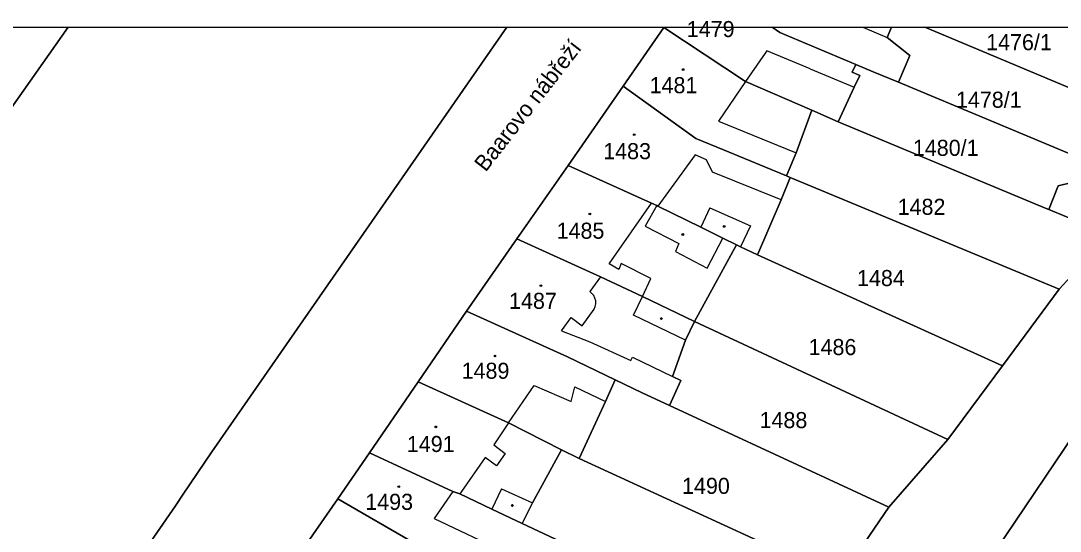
# Model space of a CAD drawing. Extents: x -596233 to -595156, y -1161235 to -1159375.
# Drawn here: x -595914.7 to -595804.8, y -1159429.9 to -1159375.9 of the extents above; entities that cross this region are included whole.
import ezdxf

# ---------------------------------------------------------------- set-up
doc = ezdxf.new("R2010")
doc.units = 0
for name, color, linetype in [('KN_CAR_KR', 7, 'Continuous'), ('KN_KULTURY', 7, 'Continuous'), ('KN_PARC_CIS_POZ', 7, 'Continuous'), ('KN_PARC_CIS_STAV', 7, 'Continuous'), ('KN_PARC_PLOCHA', 7, 'Continuous'), ('KN_ULICE', 7, 'Continuous'), ('parcely_l', 7, 'Continuous')]:
    doc.layers.add(name, color=color, linetype=linetype)

msp = doc.modelspace()

# ---------------------------------------------------------------- linework, layer by layer
at = {"layer": 'KN_CAR_KR'}
for points in [[(-595825.6702, -1159376.5726), (-595823.07, -1159377.64)], [(-595835.81, -1159379.08), (-595836.23, -1159379.68)], [(-595831.22, -1159380.98), (-595835.81, -1159379.08)], [(-595836.23, -1159379.68), (-595838.06, -1159382.3)], [(-595831.22, -1159380.98), (-595826.56, -1159382.92)], [(-595838.06, -1159382.3), (-595840.94, -1159386.51)], [(-595840.94, -1159386.51), (-595832.72, -1159389.86)], [(-595843.41, -1159390.08), (-595847.33, -1159395.51)], [(-595842.21, -1159390.59), (-595843.41, -1159390.08)], [(-595841.56, -1159391.9), (-595842.21, -1159390.59)], [(-595834.3, -1159394.84), (-595841.56, -1159391.9)], [(-595852.48, -1159401.62), (-595848.01, -1159395.18)], [(-595847.47, -1159395.44), (-595848.67, -1159397.61)], [(-595841.84, -1159395.68), (-595842.79, -1159397.74)], [(-595841.84, -1159395.68), (-595837.56, -1159397.59)], [(-595848.67, -1159397.61), (-595845.14, -1159399.47)], [(-595837.56, -1159397.59), (-595838.59, -1159399.8)], [(-595842.12, -1159402.08), (-595840.46, -1159398.88)], [(-595845.14, -1159399.47), (-595845.48, -1159400.31)], [(-595845.48, -1159400.31), (-595842.12, -1159402.08)], [(-595851.48, -1159402.19), (-595852.48, -1159401.62)], [(-595851.23, -1159401.58), (-595851.48, -1159402.19)], [(-595848.09, -1159403.15), (-595851.23, -1159401.58)], [(-595853.41, -1159402.97), (-595854.55, -1159404.54)], [(-595848.97, -1159405.05), (-595848.09, -1159403.15)], [(-595854.08, -1159406.41), (-595853.9652, -1159406.1308), (-595853.9118, -1159405.8336), (-595853.9221, -1159405.5319), (-595853.9957, -1159405.2391), (-595854.1293, -1159404.9684), (-595854.3168, -1159404.7318), (-595854.55, -1159404.54)], [(-595849.93, -1159407.03), (-595848.97, -1159405.05)], [(-595855.35, -1159408.16), (-595854.08, -1159406.41)], [(-595857.54, -1159408.69), (-595856.53, -1159407.3)], [(-595856.53, -1159407.3), (-595855.35, -1159408.16)], [(-595844.43, -1159409.68), (-595849.93, -1159407.03)], [(-595857.54, -1159408.69), (-595854.54, -1159409.85)], [(-595854.54, -1159409.85), (-595850.21, -1159411.83)], [(-595850.21, -1159411.83), (-595850.04, -1159411.47)], [(-595850.04, -1159411.47), (-595845.81, -1159413.51)], [(-595863.14, -1159418.43), (-595860.42, -1159414.48)], [(-595860.42, -1159414.48), (-595856.52, -1159416.17)], [(-595856.52, -1159416.17), (-595856.13, -1159414.62)], [(-595856.13, -1159414.62), (-595852.87, -1159416.16)], [(-595863.14, -1159418.43), (-595864.71, -1159420.77)], [(-595864.71, -1159420.77), (-595863.5, -1159421.69)], [(-595865.62, -1159422.09), (-595868.12, -1159425.71)], [(-595864.41, -1159422.98), (-595865.62, -1159422.09)], [(-595863.5, -1159421.69), (-595864.41, -1159422.98)], [(-595863.89, -1159425.41), (-595864.9, -1159427.58)], [(-595863.89, -1159425.41), (-595860.61, -1159426.9)], [(-595869.02, -1159425.68), (-595871.02, -1159428.54)], [(-595868.12, -1159425.71), (-595868.29, -1159425.96)], [(-595871.02, -1159428.54), (-595863.43, -1159432.14)]]:
    msp.add_lwpolyline(points, dxfattribs=at)
at = {"layer": 'KN_KULTURY'}
for centre, radius in [((-595844.67, -1159381.05), 0.09), ((-595844.67, -1159381.05), 0.0398), ((-595849.84, -1159387.93), 0.09), ((-595849.84, -1159387.93), 0.0398), ((-595854.54, -1159396.33), 0.09), ((-595854.54, -1159396.33), 0.0398), ((-595840.32, -1159397.65), 0.09), ((-595840.32, -1159397.65), 0.0398), ((-595844.71, -1159398.5), 0.09), ((-595844.71, -1159398.5), 0.0398), ((-595859.72, -1159403.92), 0.09), ((-595859.72, -1159403.92), 0.0398), ((-595846.97, -1159407.4), 0.09), ((-595846.97, -1159407.4), 0.0398), ((-595864.58, -1159411.36), 0.09), ((-595864.58, -1159411.36), 0.0398), ((-595870.84, -1159418.86), 0.09), ((-595870.84, -1159418.86), 0.0398), ((-595874.75, -1159425.18), 0.09), ((-595874.75, -1159425.18), 0.0398), ((-595862.74, -1159427.18), 0.09), ((-595862.74, -1159427.18), 0.0398)]:
    msp.add_circle(centre, radius, dxfattribs=at)
at = {"layer": 'KN_PARC_PLOCHA'}
for points in [[(-595937.05, -1159415.37), (-595959.44, -1159403.8), (-595959.56, -1159404.01), (-595961.19, -1159403.17), (-595953.29, -1159389.19), (-595951.4, -1159390.5), (-595949.06, -1159387.15), (-595948.07, -1159385.72), (-595946.93, -1159384.07), (-595945.91, -1159382.61), (-595941.7093, -1159376.5726), (-595939.9599, -1159376.5726), (-595925.53, -1159386.84), (-595918.2972, -1159376.5726), (-595909.7382, -1159376.5726)], [(-595831.06, -1159385.36), (-595832.72, -1159389.86), (-595833.75, -1159392.29), (-595840.41, -1159389.54), (-595843.32, -1159388.34), (-595851, -1159382.79), (-595846.7, -1159376.61), (-595838.06, -1159382.3)], [(-595826.4, -1159380.5), (-595826.78, -1159381.31), (-595825.98, -1159381.69), (-595826.56, -1159382.92), (-595828.28, -1159386.57), (-595831.06, -1159385.36), (-595838.06, -1159382.3), (-595846.7, -1159376.61), (-595846.6741, -1159376.5726), (-595835.2549, -1159376.5726), (-595834.45, -1159377.13)], [(-595821.87, -1159382.39), (-595824.55, -1159381.27), (-595826.4, -1159380.5), (-595834.45, -1159377.13), (-595835.2549, -1159376.5726), (-595822.6348, -1159376.5726), (-595823.07, -1159377.64), (-595820.68, -1159379.57)], [(-595799.6, -1159384.75), (-595798.12, -1159385.37), (-595799.33, -1159388.14), (-595800.34, -1159387.7), (-595800.48, -1159388.02), (-595801.71, -1159390.82), (-595802.5, -1159390.49), (-595821.87, -1159382.39), (-595820.68, -1159379.57), (-595823.07, -1159377.64), (-595822.6348, -1159376.5726), (-595819.1076, -1159376.5726)], [(-595796.91, -1159378.68), (-595799.6, -1159384.75), (-595819.1076, -1159376.5726), (-595801.634, -1159376.5726)], [(-595821.87, -1159382.39), (-595802.5, -1159390.49), (-595803.53, -1159392.99), (-595805.01, -1159393.35), (-595805.99, -1159395.85), (-595806.27, -1159395.76), (-595828.28, -1159386.57), (-595826.56, -1159382.92), (-595825.98, -1159381.69), (-595826.78, -1159381.31), (-595826.4, -1159380.5), (-595824.55, -1159381.27)], [(-595833.75, -1159392.29), (-595833.34, -1159392.46), (-595834.3, -1159394.84), (-595836.82, -1159400.67), (-595838.59, -1159399.8), (-595839.02, -1159399.59), (-595840.46, -1159398.88), (-595842.79, -1159397.74), (-595847.33, -1159395.51), (-595847.47, -1159395.44), (-595848.01, -1159395.18), (-595856.84, -1159391.2), (-595851, -1159382.79), (-595843.32, -1159388.34), (-595840.41, -1159389.54)], [(-595828.28, -1159386.57), (-595806.27, -1159395.76), (-595805.99, -1159395.85), (-595800.37, -1159398.19), (-595800.25, -1159398.24), (-595803.64, -1159402.93), (-595804.9, -1159404.28), (-595833.34, -1159392.46), (-595833.75, -1159392.29), (-595832.72, -1159389.86), (-595831.06, -1159385.36)], [(-595839.02, -1159399.59), (-595843.47, -1159407.7), (-595848.97, -1159405.05), (-595853.41, -1159402.97), (-595862.25, -1159398.96), (-595856.84, -1159391.2), (-595848.01, -1159395.18), (-595847.47, -1159395.44), (-595847.33, -1159395.51), (-595842.79, -1159397.74), (-595840.46, -1159398.88)], [(-595801.71, -1159390.82), (-595796.15, -1159393.15), (-595800.25, -1159398.24), (-595800.37, -1159398.19), (-595805.99, -1159395.85), (-595805.01, -1159393.35), (-595803.53, -1159392.99), (-595802.5, -1159390.49)], [(-595804.9, -1159404.28), (-595810.87, -1159412.4), (-595836.82, -1159400.67), (-595834.3, -1159394.84), (-595833.34, -1159392.46)], [(-595843.47, -1159407.7), (-595844.43, -1159409.68), (-595845.81, -1159413.51), (-595844.91, -1159413.95), (-595846.13, -1159416.59), (-595849.01, -1159415.25), (-595851.87, -1159413.87), (-595856.92, -1159411.43), (-595867.6, -1159406.63), (-595862.25, -1159398.96), (-595853.41, -1159402.97), (-595848.97, -1159405.05)], [(-595836.82, -1159400.67), (-595810.87, -1159412.4), (-595816.66, -1159420.18), (-595843.47, -1159407.7), (-595839.02, -1159399.59), (-595838.59, -1159399.8)], [(-595851.87, -1159413.87), (-595852.87, -1159416.16), (-595855.67, -1159422.21), (-595857.54, -1159421.28), (-595863.14, -1159418.43), (-595872.7, -1159414.1), (-595867.6, -1159406.63), (-595856.92, -1159411.43)], [(-595816.66, -1159420.18), (-595822.92, -1159427.37), (-595846.13, -1159416.59), (-595844.91, -1159413.95), (-595845.81, -1159413.51), (-595844.43, -1159409.68), (-595843.47, -1159407.7)], [(-595857.54, -1159421.28), (-595860.61, -1159426.9), (-595861.7, -1159429.1), (-595864.9, -1159427.58), (-595868.29, -1159425.96), (-595869.02, -1159425.68), (-595877.84, -1159421.62), (-595872.7, -1159414.1), (-595863.14, -1159418.43)], [(-595846.13, -1159416.59), (-595822.92, -1159427.37), (-595828.07, -1159434.89), (-595855.67, -1159422.21), (-595852.87, -1159416.16), (-595851.87, -1159413.87), (-595849.01, -1159415.25)], [(-595825.12, -1159452.01), (-595801.2, -1159416.5), (-595789.31, -1159424.22), (-595813.55, -1159460.1)], [(-595861.7, -1159429.1), (-595858.25, -1159430.7), (-595861.62, -1159436.84), (-595865.11, -1159435.09), (-595872.93, -1159431.27), (-595881.2, -1159426.46), (-595877.84, -1159421.62), (-595869.02, -1159425.68), (-595868.29, -1159425.96), (-595864.9, -1159427.58)], [(-595855.67, -1159422.21), (-595828.07, -1159434.89), (-595833.03, -1159442.42), (-595858.25, -1159430.7), (-595861.7, -1159429.1), (-595860.61, -1159426.9), (-595857.54, -1159421.28)], [(-595861.62, -1159436.84), (-595863.41, -1159440.42), (-595866.18, -1159439.03), (-595867.67, -1159442), (-595874.55, -1159438.64), (-595876.07, -1159437.89), (-595885.3, -1159432.38), (-595881.2, -1159426.46), (-595872.93, -1159431.27), (-595865.11, -1159435.09)]]:
    msp.add_lwpolyline(points, close=True, dxfattribs=at)
for points in [[(-595937.05, -1159415.37), (-595909.7382, -1159376.5726), (-595863.339, -1159376.5726), (-595894.52, -1159421.49), (-595897.57, -1159425.99), (-595898.38, -1159427.21), (-595910.24, -1159444.37), (-595912.08, -1159446.96), (-595915.69, -1159449.54)], [(-595910.24, -1159444.37), (-595898.38, -1159427.21), (-595897.57, -1159425.99), (-595894.52, -1159421.49), (-595863.339, -1159376.5726), (-595846.6741, -1159376.5726), (-595846.7, -1159376.61), (-595851, -1159382.79), (-595856.84, -1159391.2), (-595862.25, -1159398.96), (-595867.6, -1159406.63), (-595872.7, -1159414.1), (-595877.84, -1159421.62), (-595881.2, -1159426.46), (-595885.3, -1159432.38)], [(-595879.07, -1159508.16), (-595873.87, -1159501.21), (-595868.38, -1159494.29), (-595863.24, -1159487.45), (-595859.89, -1159483.25), (-595856.98, -1159478.7), (-595851.68, -1159470.46), (-595848.45, -1159465.68), (-595845.05, -1159460.29), (-595841.27, -1159454.98), (-595837.45, -1159448.94), (-595833.03, -1159442.42), (-595828.07, -1159434.89), (-595822.92, -1159427.37), (-595816.66, -1159420.18), (-595810.87, -1159412.4), (-595804.9, -1159404.28), (-595803.64, -1159402.93)], [(-595801.2, -1159416.5), (-595825.12, -1159452.01), (-595828.3, -1159457.18), (-595841.96, -1159477.65), (-595846.96, -1159485.6), (-595859.71, -1159507.28)]]:
    msp.add_lwpolyline(points, dxfattribs=at)
at = {"layer": 'parcely_l'}
for points in [[(-595909.7382, -1159376.5726), (-595937.05, -1159415.37)], [(-595918.2972, -1159376.5726), (-595909.7382, -1159376.5726)], [(-595863.339, -1159376.5726), (-595894.52, -1159421.49), (-595897.57, -1159425.99), (-595898.38, -1159427.21), (-595910.24, -1159444.37), (-595912.08, -1159446.96)], [(-595909.7382, -1159376.5726), (-595863.339, -1159376.5726)], [(-595863.339, -1159376.5726), (-595846.6741, -1159376.5726)], [(-595851, -1159382.79), (-595846.7, -1159376.61)], [(-595846.6741, -1159376.5726), (-595846.7, -1159376.61)], [(-595846.7, -1159376.61), (-595838.06, -1159382.3), (-595831.06, -1159385.36)], [(-595846.6741, -1159376.5726), (-595835.2549, -1159376.5726)], [(-595826.4, -1159380.5), (-595834.45, -1159377.13), (-595835.2549, -1159376.5726)], [(-595835.2549, -1159376.5726), (-595822.6348, -1159376.5726)], [(-595822.6348, -1159376.5726), (-595823.07, -1159377.64), (-595820.68, -1159379.57), (-595821.87, -1159382.39)], [(-595822.6348, -1159376.5726), (-595819.1076, -1159376.5726)], [(-595819.1076, -1159376.5726), (-595799.6, -1159384.75)], [(-595819.1076, -1159376.5726), (-595801.634, -1159376.5726)], [(-595828.28, -1159386.57), (-595826.56, -1159382.92), (-595825.98, -1159381.69), (-595826.78, -1159381.31), (-595826.4, -1159380.5)], [(-595826.4, -1159380.5), (-595824.55, -1159381.27), (-595821.87, -1159382.39)], [(-595821.87, -1159382.39), (-595802.5, -1159390.49)], [(-595856.84, -1159391.2), (-595851, -1159382.79)], [(-595851, -1159382.79), (-595843.32, -1159388.34), (-595840.41, -1159389.54), (-595833.75, -1159392.29)], [(-595833.75, -1159392.29), (-595832.72, -1159389.86), (-595831.06, -1159385.36)], [(-595831.06, -1159385.36), (-595828.28, -1159386.57)], [(-595805.99, -1159395.85), (-595806.27, -1159395.76), (-595828.28, -1159386.57)], [(-595862.25, -1159398.96), (-595856.84, -1159391.2)], [(-595839.02, -1159399.59), (-595840.46, -1159398.88), (-595842.79, -1159397.74), (-595847.33, -1159395.51), (-595847.47, -1159395.44), (-595848.01, -1159395.18), (-595856.84, -1159391.2)], [(-595805.99, -1159395.85), (-595805.01, -1159393.35), (-595803.53, -1159392.99), (-595802.5, -1159390.49)], [(-595836.82, -1159400.67), (-595834.3, -1159394.84), (-595833.34, -1159392.46)], [(-595833.75, -1159392.29), (-595833.34, -1159392.46)], [(-595833.34, -1159392.46), (-595804.9, -1159404.28)], [(-595800.25, -1159398.24), (-595800.37, -1159398.19), (-595805.99, -1159395.85)], [(-595862.25, -1159398.96), (-595867.6, -1159406.63)], [(-595843.47, -1159407.7), (-595848.97, -1159405.05), (-595853.41, -1159402.97), (-595862.25, -1159398.96)], [(-595839.02, -1159399.59), (-595843.47, -1159407.7)], [(-595836.82, -1159400.67), (-595838.59, -1159399.8), (-595839.02, -1159399.59)], [(-595810.87, -1159412.4), (-595836.82, -1159400.67)], [(-595803.64, -1159402.93), (-595804.9, -1159404.28)], [(-595804.9, -1159404.28), (-595810.87, -1159412.4)], [(-595872.7, -1159414.1), (-595867.6, -1159406.63)], [(-595867.6, -1159406.63), (-595856.92, -1159411.43), (-595851.87, -1159413.87)], [(-595846.13, -1159416.59), (-595844.91, -1159413.95), (-595845.81, -1159413.51), (-595844.43, -1159409.68), (-595843.47, -1159407.7)], [(-595843.47, -1159407.7), (-595816.66, -1159420.18)], [(-595816.66, -1159420.18), (-595810.87, -1159412.4)], [(-595877.84, -1159421.62), (-595872.7, -1159414.1)], [(-595872.7, -1159414.1), (-595863.14, -1159418.43), (-595857.54, -1159421.28)], [(-595851.87, -1159413.87), (-595852.87, -1159416.16), (-595855.67, -1159422.21)], [(-595851.87, -1159413.87), (-595849.01, -1159415.25), (-595846.13, -1159416.59)], [(-595822.92, -1159427.37), (-595846.13, -1159416.59)], [(-595801.2, -1159416.5), (-595825.12, -1159452.01)], [(-595816.66, -1159420.18), (-595822.92, -1159427.37)], [(-595881.2, -1159426.46), (-595877.84, -1159421.62)], [(-595861.7, -1159429.1), (-595864.9, -1159427.58), (-595868.29, -1159425.96), (-595869.02, -1159425.68), (-595877.84, -1159421.62)], [(-595857.54, -1159421.28), (-595860.61, -1159426.9), (-595861.7, -1159429.1)], [(-595855.67, -1159422.21), (-595857.54, -1159421.28)], [(-595828.07, -1159434.89), (-595855.67, -1159422.21)], [(-595885.3, -1159432.38), (-595881.2, -1159426.46)], [(-595881.2, -1159426.46), (-595872.93, -1159431.27), (-595865.11, -1159435.09), (-595861.62, -1159436.84)], [(-595822.92, -1159427.37), (-595828.07, -1159434.89)], [(-595861.7, -1159429.1), (-595858.25, -1159430.7)]]:
    msp.add_lwpolyline(points, dxfattribs=at)

# ---------------------------------------------------------------- texts
at = {"layer": 'KN_PARC_CIS_POZ'}
for s, p in [('1476/1', (-595812.6166, -1159379)), ('1478/1', (-595815.8066, -1159385.09)), ('1480/1', (-595820.3666, -1159390.18)), ('1482', (-595821.9766, -1159396.42)), ('1484', (-595826.2766, -1159403.96)), ('1486', (-595831.3966, -1159411.26)), ('1488', (-595836.5866, -1159418.99)), ('1490', (-595844.7866, -1159425.95))]:
    msp.add_text(s, height=1.7, dxfattribs=at).set_placement(p)
at = {"layer": 'KN_PARC_CIS_STAV'}
for s, p in [('1479', (-595844.2866, -1159377.61)), ('1481', (-595848.2166, -1159383.55)), ('1483', (-595853.1266, -1159390.53)), ('1485', (-595858.0566, -1159398.95)), ('1487', (-595863.0866, -1159406.37)), ('1489', (-595868.1066, -1159413.77)), ('1491', (-595873.9016, -1159421.52)), ('1493', (-595878.3016, -1159427.64))]:
    msp.add_text(s, height=1.7, dxfattribs=at).set_placement(p)
at = {"layer": 'KN_ULICE'}
msp.add_text('Baarovo nábřeží', height=1.7, rotation=52.139087, dxfattribs=at).set_placement((-595865.5586, -1159391.9593))

doc.saveas('drawing.dxf')
